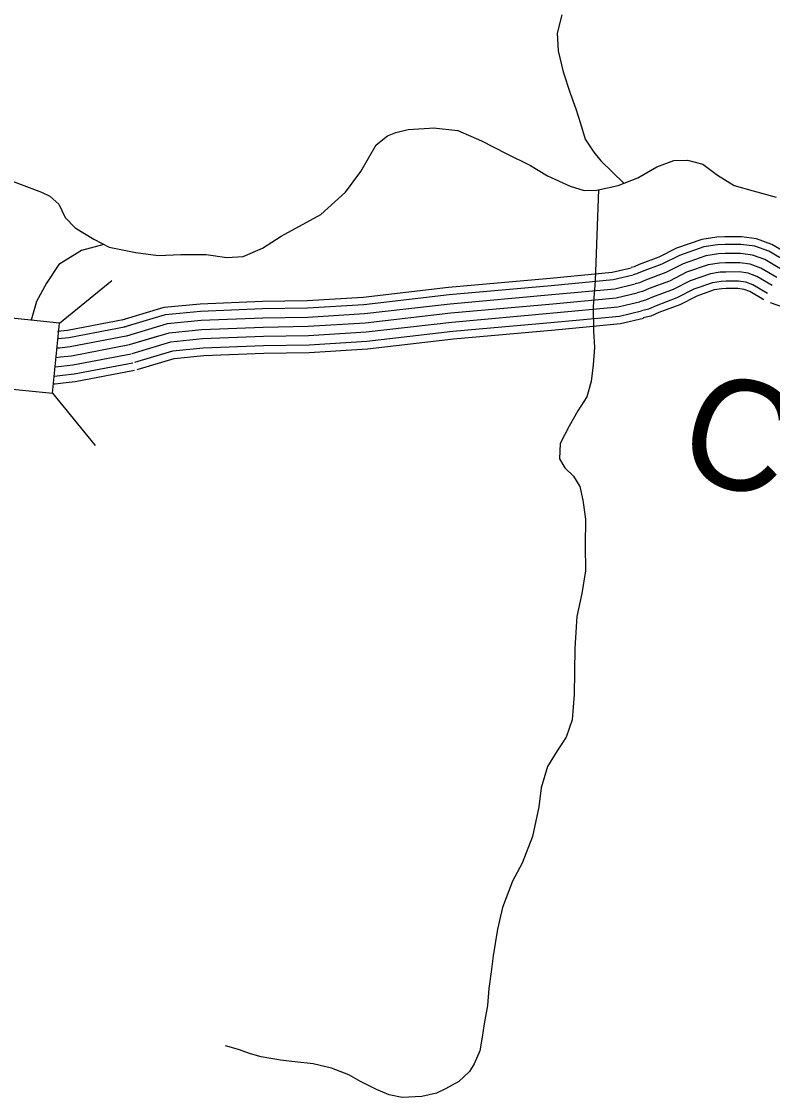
# Model space of a CAD drawing. Extents: x 1788175 to 1969470, y 584502 to 738744.
# Drawn here: x 1931148 to 1933675, y 594201 to 597822 of the extents above; entities that cross this region are included whole.
import ezdxf

# ---------------------------------------------------------------- set-up
doc = ezdxf.new("R2010")
doc.units = 0
for name, color, linetype in [('DESIGN - ROW - Right-of-Way and Easement Labels', 7, 'Continuous'), ('DESIGN - TRANSPORTATION - Text', 7, 'Continuous'), ('SURVEY - DRAINAGE - Storm Sewer', 7, 'Continuous'), ('SURVEY - TRANSPORTATION - Roads', 7, 'Continuous')]:
    doc.layers.add(name, color=color, linetype=linetype)

msp = doc.modelspace()

# ---------------------------------------------------------------- linework, layer by layer
at = {"layer": 'DESIGN - TRANSPORTATION - Text'}
for points in [[(1932966.5, 597845.1), (1932949.9, 597783.3), (1932953.3, 597723.2), (1932970.6, 597653.1), (1932993.8, 597580.8), (1933013.3, 597528.6), (1933028.8, 597478.5), (1933044.2, 597426.3), (1933073.8, 597382), (1933097.5, 597353.8), (1933174.7, 597278.7)], [(1931105.2, 597289.8), (1931215.4, 597248.4), (1931243, 597234.6), (1931274, 597207.1), (1931284.3, 597186.4), (1931294.6, 597162.3), (1931329.1, 597127.9), (1931391.1, 597090), (1931442.8, 597062.4), (1931477.2, 597055.5), (1931532.3, 597045.2), (1931608.1, 597034.9), (1931683.9, 597038.3), (1931770, 597038.3), (1931838.9, 597028), (1931894, 597031.4), (1931959.5, 597059), (1932021.5, 597100.3), (1932155.8, 597172.6), (1932238.5, 597248.4), (1932290.1, 597317.3), (1932341.8, 597406.9), (1932379.7, 597437.9), (1932407.2, 597448.2), (1932448.6, 597458.5), (1932521.4, 597463.5)], [(1932521.4, 597463.5), (1932534.1, 597464.5), (1932615.9, 597455.7), (1932695.5, 597420.9), (1932779.1, 597378.1), (1932860.6, 597337.3), (1932918.2, 597302.7), (1932993.8, 597268), (1933041.7, 597253.5), (1933083.7, 597255.1), (1933155.8, 597270.4), (1933222, 597295.7), (1933286.3, 597333.1), (1933342.5, 597354.6), (1933388.5, 597356.1), (1933440.4, 597341.6), (1933490, 597305.1), (1933545.6, 597270.6), (1933609.4, 597252), (1933687.1, 597231.2)], [(1933089.8, 597256.4), (1933078, 596949.1), (1933071.2, 596863.1), (1933072.3, 596781.1), (1933075.8, 596725), (1933071.2, 596667.1), (1933064.6, 596611.1), (1933050.1, 596559.3), (1933019.6, 596511.6), (1932991.1, 596459.8), (1932960.6, 596402.1), (1932958, 596350.1), (1932975.7, 596320), (1933005.4, 596291.7), (1933027.1, 596257.4), (1933036.6, 596211.3), (1933045.9, 596147.2), (1933045.1, 596059.2), (1933046.2, 595973.2), (1933033.4, 595897.3), (1933016.7, 595819.5), (1933009.6, 595713.5), (1933008.8, 595633.5), (1933008, 595557.5), (1933001.1, 595471.6), (1932980.6, 595413.8), (1932950.1, 595368.1), (1932917.6, 595314.4), (1932896.9, 595242.6), (1932888.3, 595178.6), (1932867.3, 595078.8), (1932832.4, 594989.1), (1932799.8, 594929.4), (1932766.9, 594839.8), (1932750.2, 594767.9), (1932735.3, 594678), (1932728.7, 594624.1), (1932720.2, 594568.2), (1932715.6, 594510.2), (1932705, 594448.3), (1932698.5, 594404.3), (1932690.1, 594358.4), (1932671.6, 594314.6), (1932655.4, 594288.8), (1932619.1, 594255.1), (1932574.8, 594229.5), (1932544.7, 594215.8), (1932494.6, 594204.3), (1932428.6, 594200.9), (1932384.7, 594209.4), (1932342.9, 594227.8), (1932289.2, 594254.3), (1932249.5, 594276.7), (1932191.7, 594299.3), (1932129.9, 594313.9), (1932068, 594320.5), (1932020.1, 594326.9), (1931954.3, 594337.6), (1931918.4, 594347.9), (1931878.5, 594362.3), (1931834.7, 594374.7)], [(1931425.4, 597071.7), (1931349.8, 597052.1), (1931274, 597003.9), (1931232.6, 596941.9), (1931198.2, 596879.9), (1931180.7, 596817.1)]]:
    msp.add_lwpolyline(points, dxfattribs=at)
at = {"layer": 'SURVEY - DRAINAGE - Storm Sewer'}
for p, q in [((1931276.3, 596807.3), (1931452.4, 596950.7)), ((1931252.1, 596571), (1931395.5, 596394.9))]:
    msp.add_line(p, q, dxfattribs=at)
msp.add_lwpolyline([(1931015.8, 596595.1), (1931252.1, 596571), (1931276.3, 596807.3), (1931039.9, 596831.5)], close=True, dxfattribs=at)
at = {"layer": 'SURVEY - TRANSPORTATION - Roads'}
for points in [[(1933734.3, 597036.1), (1933673.2, 597072.3), (1933621.4, 597090.8), (1933570.6, 597098), (1933514.6, 597097.6), (1933487.9, 597096.4), (1933437.3, 597088.9), (1933351.7, 597058.9), (1933292.7, 597029.1), (1933226.6, 597004.6), (1933209.3, 596996.9), (1933199.6, 596994.6)], [(1933721.3, 597014), (1933662.2, 597048.9), (1933615.2, 597065.7), (1933568.9, 597072.3), (1933515.3, 597071.9), (1933490.4, 597070.8), (1933443.4, 597063.8), (1933361.8, 597035.2), (1933303, 597005.5), (1933236.3, 596980.7), (1933217.6, 596972.5), (1933205.6, 596969.6)], [(1933705.5, 596987.3), (1933649, 597020.7), (1933607.7, 597035.4), (1933566.8, 597041.3), (1933516.1, 597040.9), (1933493.4, 597039.9), (1933450.9, 597033.6), (1933374, 597006.6), (1933315.5, 596977.1), (1933248, 596952), (1933227.6, 596943), (1933212.9, 596939.4)], [(1933689.7, 596960.6), (1933635.7, 596992.5), (1933600.2, 597005.2), (1933564.7, 597010.3), (1933516.9, 597009.9), (1933496.4, 597009), (1933458.4, 597003.4), (1933386.1, 596978.1), (1933327.9, 596948.6), (1933259.7, 596923.3), (1933237.6, 596913.5), (1933220.1, 596909.3)], [(1933689.7, 596960.6), (1933635.7, 596992.5), (1933600.2, 597005.2), (1933564.7, 597010.3), (1933516.9, 597009.9), (1933496.4, 597009), (1933458.4, 597003.4), (1933386.1, 596978.1), (1933327.9, 596948.6), (1933259.7, 596923.3), (1933237.6, 596913.5), (1933220.1, 596909.3)], [(1931486.6, 596817.8), (1931628.1, 596860.4), (1931749.1, 596872.4), (1931958.6, 596880.6), (1932109.5, 596883.1), (1932297.3, 596894.9), (1932584.3, 596928), (1932927.4, 596958.8), (1933135.2, 596978.1), (1933199.9, 596993.6)], [(1931493.7, 596794.2), (1931632.9, 596836.1), (1931750.8, 596847.8), (1931959.3, 596855.9), (1932110.5, 596858.4), (1932299.5, 596870.3), (1932586.9, 596903.4), (1932929.7, 596934.2), (1933139.3, 596953.7), (1933205.6, 596969.6)], [(1933674, 596933.9), (1933622.5, 596964.3), (1933592.7, 596975), (1933562.6, 596979.3), (1933517.7, 596978.9), (1933499.4, 596978.1), (1933465.8, 596973.1), (1933398.3, 596949.5), (1933340.3, 596920.2), (1933271.3, 596894.6), (1933247.5, 596884), (1933227.3, 596879.2)], [(1931502.7, 596764.5), (1931638.9, 596805.5), (1931752.9, 596816.8), (1931960.2, 596824.9), (1932111.7, 596827.4), (1932302.2, 596839.4), (1932590, 596872.6), (1932932.5, 596903.3), (1933144.3, 596923), (1933212.9, 596939.4)], [(1933658.2, 596907.2), (1933609.3, 596936.1), (1933585.3, 596944.7), (1933560.5, 596948.2), (1933518.5, 596947.9), (1933502.4, 596947.2), (1933473.3, 596942.9), (1933410.5, 596920.9), (1933352.7, 596891.7), (1933283, 596865.8), (1933257.5, 596854.5), (1933234.6, 596849)], [(1931511.6, 596734.8), (1931645, 596775), (1931755.1, 596785.9), (1931961, 596793.9), (1932113, 596796.4), (1932305, 596808.5), (1932593.2, 596841.7), (1932935.3, 596872.4), (1933149.4, 596892.3), (1933220.1, 596909.3)], [(1931511.6, 596734.8), (1931645, 596775), (1931755.1, 596785.9), (1931961, 596793.9), (1932113, 596796.4), (1932305, 596808.5), (1932593.2, 596841.7), (1932935.3, 596872.4), (1933149.4, 596892.3), (1933220.1, 596909.3)], [(1933645.6, 596885.9), (1933598.8, 596913.6), (1933579.3, 596920.6), (1933558.8, 596923.5), (1933519.2, 596923.2), (1933504.8, 596922.6), (1933479.2, 596918.8), (1933420.2, 596898.1), (1933362.6, 596869), (1933292.3, 596842.9), (1933265.5, 596831), (1933240.3, 596825)], [(1931520.5, 596705.1), (1931651.1, 596744.4), (1931757.2, 596754.9), (1931961.9, 596762.9), (1932114.2, 596765.4), (1932307.7, 596777.7), (1932596.3, 596810.9), (1932938.1, 596841.6), (1933154.5, 596861.7), (1933227.3, 596879.2)], [(1933732.5, 596853.3), (1933667.7, 596875.3)], [(1931529.5, 596675.4), (1931657.1, 596713.9), (1931759.3, 596724), (1931962.8, 596731.9), (1932115.5, 596734.4), (1932310.5, 596746.8), (1932599.5, 596780.1), (1932941, 596810.7), (1933159.6, 596831), (1933234.6, 596849)], [(1931536.9, 596650.8), (1931662.1, 596688.5), (1931761.1, 596698.3), (1931963.5, 596706.2), (1932116.5, 596708.7), (1932312.8, 596721.1), (1932602.1, 596754.5), (1932943.3, 596785.1), (1933163.8, 596805.6), (1933240.6, 596824)], [(1931269.8, 596779.6), (1931303.2, 596783.2), (1931495.3, 596820)], [(1931272.4, 596755.1), (1931306.9, 596758.7), (1931500, 596795.7)], [(1931270.9, 596754.9), (1931272.4, 596755.1)], [(1931275.7, 596724.2), (1931311.5, 596728.1), (1931505.8, 596765.2)], [(1931511.6, 596734.8), (1931606, 596763.2)], [(1931267.7, 596723.4), (1931275.8, 596724.2)], [(1931279.1, 596693.4), (1931316, 596697.4), (1931511.6, 596734.8)], [(1931279.1, 596693.4), (1931316, 596697.4), (1931511.6, 596734.8)], [(1931264.5, 596691.8), (1931279.1, 596693.4)], [(1931264.5, 596691.8), (1931279.1, 596693.4)], [(1931282.4, 596662.6), (1931320.6, 596666.7), (1931517.4, 596704.3)], [(1931261.3, 596660.3), (1931282.4, 596662.6)], [(1931285.7, 596631.8), (1931325.2, 596636), (1931523.3, 596673.9)], [(1931288.4, 596606.2), (1931329, 596610.5), (1931528.1, 596648.6)], [(1931255.4, 596603.2), (1931261.1, 596603.3), (1931288.4, 596606.2)], [(1931258.1, 596629), (1931259.7, 596629), (1931285.7, 596631.8)]]:
    msp.add_lwpolyline(points, dxfattribs=at)

# ---------------------------------------------------------------- texts
at = {"layer": 'DESIGN - ROW - Right-of-Way and Easement Labels'}
msp.add_text('CREEK', height=370, rotation=343.0444, dxfattribs=at).set_placement((1933338.7, 596307.9))

doc.saveas('drawing.dxf')
